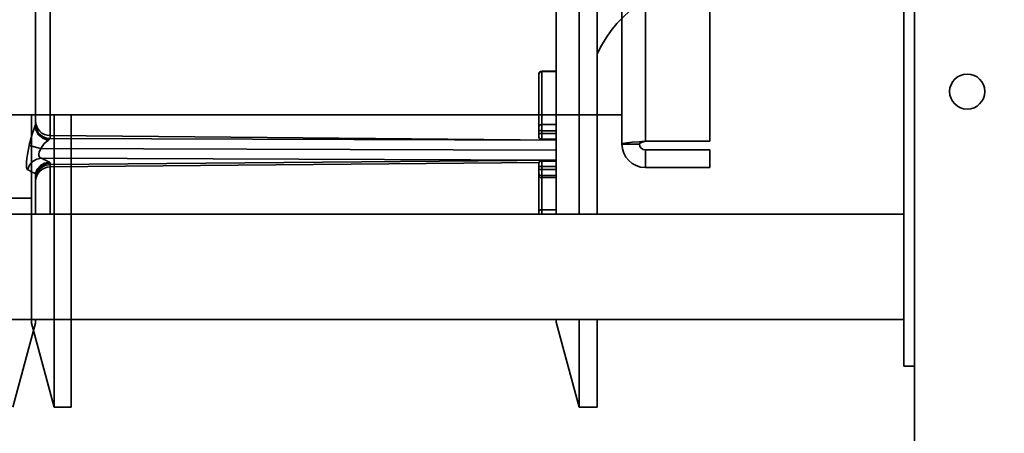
# Model space of a CAD drawing. Header units: millimetres. Extents: x -1465 to 393277, y -3788 to 454312.
# Tile 463 of 656: x 371299 to 371467, y 7473 to 7544. Entities that reach past the tile are written whole.
import ezdxf

# ---------------------------------------------------------------- set-up
doc = ezdxf.new("R2010")
doc.units = ezdxf.units.MM
doc.header["$XCLIPFRAME"] = 2
for name, color, linetype in [('AHU03-3-4284DXF_CONTINUOUS_LINE', 8, 'Continuous'), ('AHU03-3-4295DXF_CONTINUOUS_LINE', 8, 'Continuous'), ('AHU03-3-68634OBJ', 8, 'Continuous'), ('AHU03-3-68635OBJ', 8, 'Continuous'), ('AHU03-3-7365DXF_CONTINUOUS_LINE', 8, 'Continuous'), ('AHU03-3-8111DXF_CONTINUOUS_LINE', 8, 'Continuous'), ('AHU03-3-8112DXF_CONTINUOUS_LINE', 8, 'Continuous'), ('Impeller', 8, 'Continuous')]:
    doc.layers.add(name, color=color, linetype=linetype)
picture_1 = doc.add_image_def('image2.bmp', size_in_pixel=(2333, 386))

msp = doc.modelspace()

# ---------------------------------------------------------------- linework, layer by layer
at = {"layer": 'AHU03-3-4284DXF_CONTINUOUS_LINE', "color": 8, "linetype": 'Continuous', "lineweight": 35, "ltscale": 100}
for p, q in [((371301.39, 7526.05), (371301.39, 7639.07)), ((371301.42, 7525.99), (371301.42, 7637.42)), ((371303.9, 7523.79), (371303.9, 7566.85)), ((371303.9, 7524.31), (371390.42, 7523.55)), ((371303.9, 7523.79), (371390.42, 7523.55)), ((371300.34, 7522.63), (371300.34, 7522.65)), ((371302.32, 7522.12), (371390.42, 7521.84)), ((371302.32, 7522.11), (371302.32, 7522.12)), ((371302.32, 7522.11), (371390.42, 7521.83)), ((371302.45, 7520.43), (371390.42, 7520.11)), ((371303.9, 7519.36), (371390.42, 7520.11)), ((371303.9, 7518.96), (371387.49, 7519.69)), ((371303.9, 7510.85), (371303.9, 7519.62)), ((371301.39, 7510.85), (371301.39, 7517.8)), ((371301.42, 7510.85), (371301.42, 7517.13)), ((371301.39, 7492.22), (371297.54, 7477.85)), ((371301.39, 7492.22), (371301.39, 7492.85)), ((371301.42, 7492.48), (371301.42, 7492.85))]:
    msp.add_line(p, q, dxfattribs=at)
at = {"layer": 'AHU03-3-4284DXF_CONTINUOUS_LINE', "color": 8, "linetype": 'Continuous', "lineweight": 35, "ltscale": 100, "flags": 128}
for points in [[(371300.34, 7522.65), (371300.85, 7524.56), (371301.11, 7525.37), (371301.38, 7526.02)], [(371301.39, 7526.05), (371301.41, 7526.04), (371301.42, 7526.03), (371301.42, 7526.02), (371301.42, 7525.99)], [(371301.39, 7526), (371301.4, 7525.6), (371301.5, 7525.19), (371301.95, 7524.44), (371302.67, 7523.84), (371303.55, 7523.49)], [(371301.42, 7525.99), (371301.6, 7525.14), (371302.1, 7524.41), (371302.85, 7523.89), (371303.76, 7523.67)], [(371303.55, 7523.49), (371303.67, 7523.58), (371303.76, 7523.67)], [(371303.76, 7523.67), (371303.79, 7523.72), (371303.9, 7523.79)], [(371300.06, 7518.46), (371299.96, 7518.58), (371299.93, 7518.7), (371299.9, 7518.84), (371299.88, 7519.24), (371299.9, 7519.76), (371299.95, 7520.39), (371300.05, 7521.1), (371300.34, 7522.63)], [(371300.34, 7522.65), (371300.43, 7522.61), (371300.57, 7522.57), (371300.76, 7522.51), (371301, 7522.44), (371301.61, 7522.29), (371302.32, 7522.12)], [(371300.34, 7522.63), (371300.43, 7522.6), (371300.57, 7522.55), (371300.76, 7522.5), (371301, 7522.43), (371301.6, 7522.28), (371302.32, 7522.11)], [(371302.45, 7520.43), (371302.29, 7520.47), (371302.16, 7520.56), (371302.06, 7520.71), (371302, 7520.92), (371302, 7521.18), (371302.06, 7521.48), (371302.32, 7522.11)], [(371302.32, 7522.12), (371302.9, 7522.93), (371303.55, 7523.49)], [(371300.06, 7518.46), (371300.37, 7519.23), (371300.92, 7519.86), (371301.64, 7520.27), (371302.45, 7520.43)], [(371301.39, 7517.8), (371301.71, 7518.57), (371302.26, 7519.19), (371302.97, 7519.6), (371303.78, 7519.75)], [(371301.42, 7517.13), (371301.61, 7518.08), (371302.15, 7518.88), (371302.95, 7519.42), (371303.9, 7519.62)], [(371301.44, 7517.14), (371301.7, 7518), (371302.25, 7518.72), (371303.02, 7519.19), (371303.9, 7519.36)], [(371303.9, 7519.62), (371303.9, 7519.65), (371303.86, 7519.7), (371303.78, 7519.75)], [(371301.42, 7517.13), (371301.42, 7517.3), (371301.39, 7517.8)], [(371301.42, 7511.19), (371301.43, 7511.11), (371301.49, 7510.85)]]:
    msp.add_lwpolyline(points, dxfattribs=at)
at = {"layer": 'AHU03-3-4284DXF_CONTINUOUS_LINE', "color": 8, "linetype": 'Continuous', "lineweight": 35, "ltscale": 100}
for centre, radius, start, end in [((371395.42, 7529.39), 2, 354.8734, 5.1266), ((371307.24, 7523.35), 6.44, 155.2735, 155.5608), ((371303.13, 7525.87), 1.74, 174.2174, 175.8296), ((371303.92, 7526.81), 2.5, 180.0168, 269.5172), ((371303.92, 7526.29), 2.5, 180.0036, 186.7964), ((371303.92, 7526.29), 2.5, 186.8153, 269.5145), ((371395.42, 7523.32), 2, 354.8734, 5.1266), ((371283.75, 7481.81), 42.91, 63.0083, 64.1663), ((371303.92, 7516.46), 2.5, 90.5, 180), ((371286.44, 7487.08), 36.98, 62.04, 63.0159), ((371281.66, 7479.39), 43.19, 63.6478, 64.7922), ((371284.36, 7484.83), 37.11, 62.6884, 63.6555), ((371303.92, 7516.86), 2.49, 173.964, 179.9972), ((371303.91, 7516.86), 2.49, 173.5929, 173.9627), ((371300.42, 7492.48), 1, 345, 0)]:
    msp.add_arc(centre, radius, start, end, dxfattribs=at)
at = {"layer": 'AHU03-3-4295DXF_CONTINUOUS_LINE', "color": 8, "linetype": 'Continuous', "lineweight": 35, "ltscale": 100}
for p, q in [((371390.42, 7510.85), (371390.42, 7802.85)), ((371394.31, 7510.85), (371394.31, 7802.85)), ((371397.42, 7510.85), (371397.42, 7802.85)), ((371387.42, 7534.83), (371387.42, 7524.19)), ((371390.42, 7535.33), (371387.92, 7535.33)), ((371387.92, 7535.33), (371387.92, 7523.69)), ((371390.42, 7535.28), (371387.92, 7535.28)), ((371390.42, 7526.19), (371387.92, 7526.19)), ((371390.42, 7525.15), (371387.92, 7525.15)), ((371390.42, 7524.65), (371387.92, 7524.65)), ((371390.42, 7523.69), (371387.92, 7523.69)), ((371387.42, 7519.69), (371387.42, 7510.85)), ((371390.42, 7519.95), (371387.92, 7519.95)), ((371387.92, 7519.95), (371387.92, 7510.85)), ((371390.42, 7519.02), (371387.92, 7519.02)), ((371390.42, 7518.52), (371387.92, 7518.52)), ((371390.42, 7517.45), (371387.92, 7517.45)), ((371390.42, 7517.12), (371387.92, 7517.12)), ((371390.42, 7511.6), (371387.92, 7511.6)), ((371390.42, 7492.35), (371390.42, 7492.85)), ((371390.42, 7492.35), (371394.31, 7477.85)), ((371394.31, 7477.85), (371394.31, 7492.85)), ((371397.42, 7477.85), (371397.42, 7492.85)), ((371394.31, 7477.85), (371397.42, 7477.85))]:
    msp.add_line(p, q, dxfattribs=at)
at = {"layer": 'AHU03-3-4295DXF_CONTINUOUS_LINE', "color": 8, "linetype": 'Continuous', "lineweight": 35, "ltscale": 100, "flags": 128}
for points in [[(371387.43, 7534.84), (371387.47, 7535.01), (371387.59, 7535.15), (371387.74, 7535.24), (371387.92, 7535.28)], [(371387.42, 7525.17), (371387.43, 7525.17), (371387.45, 7525.17), (371387.46, 7525.16), (371387.51, 7525.16), (371387.57, 7525.16), (371387.65, 7525.16), (371387.73, 7525.16), (371387.83, 7525.15), (371387.92, 7525.15)], [(371387.42, 7524.67), (371387.43, 7524.67), (371387.45, 7524.67), (371387.46, 7524.66), (371387.51, 7524.66), (371387.57, 7524.66), (371387.65, 7524.66), (371387.73, 7524.66), (371387.83, 7524.65), (371387.92, 7524.65)], [(371387.42, 7518.98), (371387.43, 7518.99), (371387.46, 7519), (371387.51, 7519), (371387.57, 7519.01), (371387.65, 7519.01), (371387.73, 7519.01), (371387.92, 7519.02)], [(371387.42, 7518.48), (371387.43, 7518.49), (371387.46, 7518.5), (371387.51, 7518.5), (371387.57, 7518.51), (371387.65, 7518.51), (371387.73, 7518.52), (371387.92, 7518.52)], [(371387.42, 7517.95), (371387.48, 7517.72)], [(371387.48, 7517.72), (371387.66, 7517.52), (371387.92, 7517.45)], [(371387.42, 7511.3), (371387.46, 7511.42), (371387.57, 7511.51), (371387.73, 7511.58), (371387.92, 7511.6)]]:
    msp.add_lwpolyline(points, dxfattribs=at)
at = {"layer": 'AHU03-3-4295DXF_CONTINUOUS_LINE', "color": 8, "linetype": 'Continuous', "lineweight": 35, "ltscale": 100}
for centre, radius, start, end in [((371416.94, 7529.29), 21.51, 90, 155.1661), ((371387.92, 7534.83), 0.5, 90, 180), ((371387.88, 7534.8), 0.452, 175.2633, 179.9962), ((371387.92, 7525.69), 0.5, 89.9772, 179.9771), ((371387.92, 7524.19), 0.5, 180, 270), ((371387.92, 7519.45), 0.5, 90, 180), ((371387.92, 7517.62), 0.5, 180, 270)]:
    msp.add_arc(centre, radius, start, end, dxfattribs=at)
at = {"layer": 'AHU03-3-68634OBJ', "color": 8, "linetype": 'Continuous', "lineweight": 35, "ltscale": 100}
for p, q in [((371401.64, 7790.85), (371401.64, 7522.85)), ((371405.64, 7790.35), (371405.64, 7523.35)), ((371416.64, 7790.35), (371416.64, 7523.35)), ((371401.64, 7522.85), (371404.64, 7522.85)), ((371404.6, 7523.26), (371405.01, 7523.3)), ((371405.01, 7523.3), (371405.64, 7523.35)), ((371405.64, 7523.35), (371416.64, 7523.35)), ((371405.64, 7521.85), (371416.64, 7521.85)), ((371405.64, 7518.85), (371405.64, 7521.85)), ((371416.64, 7518.85), (371416.64, 7521.85)), ((371405.64, 7518.85), (371416.64, 7518.85))]:
    msp.add_line(p, q, dxfattribs=at)
at = {"layer": 'AHU03-3-68634OBJ', "color": 8, "linetype": 'Continuous', "lineweight": 35, "ltscale": 100, "flags": 128}
for points in [[(371401.64, 7522.85), (371401.69, 7522.9), (371401.85, 7522.95), (371402.11, 7523), (371402.46, 7523.05), (371403.41, 7523.16), (371404.6, 7523.26)], [(371404.64, 7522.85), (371404.71, 7522.97), (371404.93, 7523.1), (371405.64, 7523.35)]]:
    msp.add_lwpolyline(points, dxfattribs=at)
at = {"layer": 'AHU03-3-68634OBJ', "color": 8, "linetype": 'Continuous', "lineweight": 35, "ltscale": 100}
for radius in [4, 1]:
    msp.add_arc((371405.64, 7522.85), radius, 180, 270, dxfattribs=at)
at = {"layer": 'AHU03-3-68635OBJ', "color": 8, "linetype": 'Continuous', "lineweight": 35, "ltscale": 100}
msp.add_line((371172.17, 7527.85), (371401.64, 7527.85), dxfattribs=at)
at = {"layer": 'AHU03-3-7365DXF_CONTINUOUS_LINE', "color": 8, "linetype": 'Continuous', "lineweight": 35, "ltscale": 100}
for p, q in [((371449.82, 7510.85), (371169.12, 7510.85)), ((371449.82, 7492.85), (371169.12, 7492.85))]:
    msp.add_line(p, q, dxfattribs=at)
at = {"layer": 'AHU03-3-8111DXF_CONTINUOUS_LINE', "color": 8, "linetype": 'Continuous', "lineweight": 35, "ltscale": 100}
for p, q in [((371449.82, 7484.85), (371449.82, 7828.85)), ((371451.64, 7484.85), (371449.82, 7484.85)), ((371451.64, 7484.85), (371449.84, 7484.85))]:
    msp.add_line(p, q, dxfattribs=at)
at = {"layer": 'AHU03-3-8112DXF_CONTINUOUS_LINE', "color": 8, "linetype": 'Continuous', "lineweight": 35, "ltscale": 100}
msp.add_line((371451.64, 7222.35), (371451.64, 8091.35), dxfattribs=at)
msp.add_circle((371460.64, 7531.85), 3, dxfattribs=at)
at = {"layer": 'Impeller', "color": 8, "linetype": 'Continuous', "lineweight": 35, "ltscale": 100}
for p, q in [((371300.75, 7527.85), (371300.75, 7492.22)), ((371304.6, 7477.85), (371304.6, 7527.85)), ((371307.52, 7477.85), (371307.52, 7527.85)), ((371211.72, 7513.59), (371300.75, 7513.59)), ((371300.75, 7492.22), (371304.6, 7477.85)), ((371307.52, 7477.85), (371304.6, 7477.85))]:
    msp.add_line(p, q, dxfattribs=at)

# ---------------------------------------------------------------- pictures from other files: only their frames are drawn
at = {"color": 8, "lineweight": 13}
image = msp.add_image(picture_1, insert=(370143.58, 7164.06), size_in_units=(5943.45, 983.7), dxfattribs=at)
image.set_boundary_path([(-0.5, -0.5), (2332.5, 385.5)])

doc.saveas('drawing.dxf')
